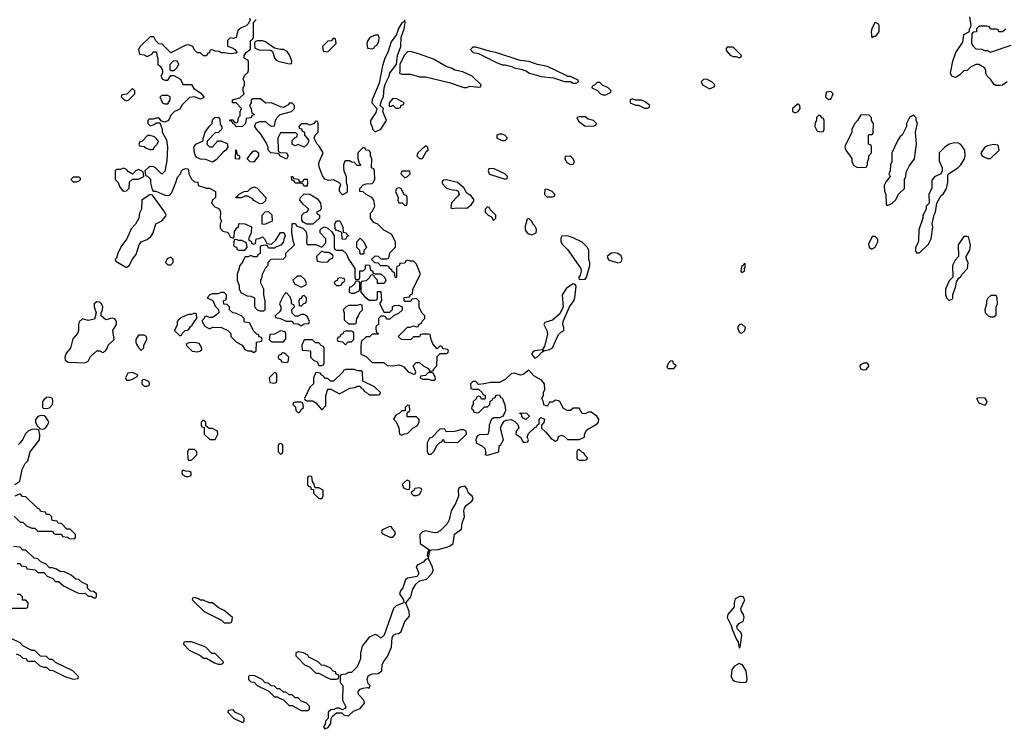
# Model space of a CAD drawing. Header units: inches. Extents: x 2710751 to 2829008, y 857003 to 965602.
# Tile 257 of 320: x 2755128 to 2761783, y 934594 to 939391. Entities that reach past the tile are written whole.
import ezdxf

# ---------------------------------------------------------------- set-up
doc = ezdxf.new("R2010")
doc.units = ezdxf.units.IN
doc.header["$MEASUREMENT"] = 0
doc.layers.add('C7953', color=7, linetype='Continuous')
doc.layers.add('C7963', color=7, linetype='Continuous')

msp = doc.modelspace()

# ---------------------------------------------------------------- linework, layer by layer
at = {"layer": 'C7953', "color": 2, "elevation": 14}
for points in [[(2756682, 939402), (2756684.7, 939390), (2756674.8, 939365.2), (2756658, 939350), (2756624.2, 939335.8), (2756602, 939318), (2756590.5, 939269.5), (2756570, 939264), (2756550, 939268), (2756532, 939250), (2756532, 939212), (2756570, 939199.1), (2756582.8, 939190), (2756598, 939170), (2756590, 939164), (2756550, 939160.9), (2756512.7, 939167.3), (2756490, 939166), (2756475.3, 939175.3), (2756450, 939178), (2756430, 939188), (2756414, 939186), (2756410, 939166), (2756398, 939162), (2756390, 939146), (2756370, 939146), (2756350, 939166), (2756330, 939166), (2756310, 939186), (2756298, 939210), (2756270, 939222), (2756250, 939218), (2756150, 939166), (2756090, 939226), (2756067.3, 939227.3), (2756048.4, 939248.4), (2756035.3, 939275.3), (2756010, 939275.3), (2755942, 939210), (2755932, 939190), (2755938, 939158), (2755970, 939154), (2755990, 939142), (2756022, 939158), (2756030, 939174), (2756052.7, 939172.7), (2756054, 939150), (2756062, 939130), (2756062, 939090), (2756076.9, 939076.9), (2756094, 939050), (2756094, 939030), (2756082, 939010), (2756094, 938990), (2756110, 938982), (2756130, 938982), (2756150, 939014), (2756170, 939014), (2756214, 938990), (2756230, 938954), (2756290, 938952), (2756306, 938926), (2756350, 938896), (2756373, 938870), (2756370, 938862), (2756350, 938854), (2756310, 938869.2), (2756276, 938864), (2756225.4, 938814.6), (2756210, 938786), (2756174, 938770), (2756150, 938746), (2756134, 938710), (2756110, 938698), (2756086, 938706), (2756070, 938726), (2756050, 938726), (2756030, 938718), (2756002, 938718), (2755994, 938710), (2755994, 938690), (2756010, 938674), (2756036.4, 938683.6), (2756050, 938694), (2756074, 938694), (2756091.3, 938651.3), (2756092, 938630), (2756119.6, 938579.6), (2756126, 938530), (2756122, 938438), (2756110, 938368), (2756092, 938350), (2756086, 938350), (2756046, 938390), (2756030, 938398), (2756003.6, 938396.4), (2755974, 938370), (2755978, 938338), (2755992.7, 938332.7), (2756012, 938312), (2756011.6, 938288.4), (2756022.8, 938242.8), (2756030, 938232), (2756049.1, 938230.9), (2756110, 938204.9), (2756138, 938202), (2756157.2, 938222.8), (2756184, 938290), (2756193.6, 938326.4), (2756215.3, 938350), (2756222, 938370), (2756230, 938378), (2756250, 938384.7), (2756262, 938382), (2756270, 938374), (2756272, 938350), (2756290, 938314), (2756310, 938294), (2756332, 938292), (2756334, 938270), (2756390, 938252), (2756410, 938252), (2756452, 938230), (2756451.3, 938190), (2756432, 938170), (2756424.7, 938150), (2756446.4, 938126.4), (2756470, 938118), (2756478, 938110), (2756484.7, 938090), (2756482, 938050), (2756492, 938030), (2756482, 938010), (2756482, 937982), (2756502, 937962), (2756530, 937954), (2756542, 937942), (2756550, 937922), (2756570, 937914), (2756578, 937922), (2756580.4, 937959.6), (2756596.4, 937983.6), (2756606, 937990), (2756608, 938010), (2756612.7, 938012.7), (2756650, 938012), (2756694, 937990), (2756692, 937950), (2756674, 937910), (2756678, 937898), (2756692.7, 937892.7), (2756698, 937878), (2756710, 937874), (2756722, 937878), (2756726, 937910), (2756747.3, 937912.7), (2756770, 937922), (2756782, 937910), (2756798, 937878), (2756830, 937874), (2756859, 937901), (2756890, 937952), (2756912.7, 937952.7), (2756922, 937930), (2756912.7, 937907.3), (2756911.6, 937888.4), (2756892.7, 937867.3), (2756863.6, 937856.4), (2756850, 937846), (2756810, 937846), (2756802, 937862), (2756790, 937866), (2756758, 937862), (2756754, 937850), (2756754, 937810), (2756738, 937802), (2756732.7, 937787.3), (2756708.4, 937788.4), (2756690, 937798), (2756671.6, 937788.4), (2756652.7, 937787.3), (2756630, 937746), (2756612.7, 937727.3), (2756611.6, 937708.4), (2756598, 937670), (2756598, 937630), (2756611.1, 937591.1), (2756612, 937570), (2756624.7, 937544.7), (2756665.4, 937525.4), (2756690, 937522), (2756714, 937510), (2756714, 937450), (2756734, 937430), (2756750, 937422), (2756778, 937422), (2756787.3, 937432.7), (2756788, 937490), (2756778, 937530), (2756778, 937570), (2756758, 937610), (2756758, 937630), (2756767.3, 937652.7), (2756768.4, 937671.6), (2756788.4, 937711.6), (2756807.3, 937732.7), (2756808, 937752), (2756827.3, 937772.7), (2756910, 937774), (2756926, 937790), (2756927.3, 937812.7), (2756986, 937870), (2756975.3, 937895.3), (2756967.3, 937952.7), (2756970, 938014), (2756992.7, 938012.7), (2756998, 937998), (2757041, 937981), (2757061, 937961), (2757068, 937930), (2757066.4, 937886.4), (2757072, 937872), (2757130, 937872), (2757170, 937854), (2757196.4, 937883.6), (2757198, 937910), (2757158, 937950), (2757158, 937970), (2757170, 937982), (2757188.9, 937991.1), (2757210, 937982), (2757238, 937958), (2757254, 937930), (2757254, 937850), (2757258, 937838), (2757270, 937834), (2757310, 937834), (2757334, 937810), (2757352, 937770), (2757394, 937710), (2757394, 937650), (2757398, 937638), (2757410, 937634), (2757422, 937638), (2757426, 937650), (2757426, 937690), (2757430, 937694), (2757450, 937694), (2757466, 937710), (2757466, 937730), (2757470, 937734), (2757492.7, 937732.7), (2757498, 937698), (2757512.7, 937692.7), (2757518, 937678), (2757530, 937674), (2757570, 937674), (2757594, 937650), (2757602, 937630), (2757594, 937610), (2757587.3, 937607.3), (2757547.3, 937607.3), (2757546, 937630), (2757527.3, 937647.3), (2757522, 937662), (2757510, 937666), (2757498, 937662), (2757492.7, 937647.3), (2757470, 937626), (2757438, 937622), (2757434, 937610), (2757434, 937550), (2757459.6, 937519.6), (2757490, 937494), (2757530, 937494), (2757542, 937498), (2757546, 937510), (2757547.3, 937552.7), (2757570, 937554), (2757574, 937490), (2757562, 937478), (2757562, 937470), (2757590, 937414), (2757630, 937414), (2757647.3, 937432.7), (2757648.4, 937451.6), (2757660.4, 937459.6), (2757690, 937462), (2757714, 937450), (2757712.7, 937427.3), (2757690, 937406), (2757654, 937390), (2757630, 937366), (2757607.3, 937367.3), (2757602, 937382), (2757590, 937386), (2757570, 937386), (2757554, 937370), (2757554, 937330), (2757538, 937322), (2757534, 937310), (2757538, 937278), (2757554, 937270), (2757550, 937266), (2757510, 937266), (2757492.7, 937247.3), (2757470, 937246), (2757450, 937226), (2757438, 937222), (2757432.7, 937187.3), (2757434, 937130), (2757470, 937114), (2757510, 937074), (2757590, 937074), (2757612.7, 937052.7), (2757650, 937052), (2757690, 937058), (2757710, 937052), (2757723.6, 937043.6), (2757754, 937010), (2757790, 936994), (2757802, 936998), (2757806, 937010), (2757788, 937050), (2757807.3, 937072.7), (2757830, 937074), (2757854, 937050), (2757890, 937034), (2757898, 937018), (2757910, 937014), (2757922, 937018), (2757926, 937030), (2757947.3, 937052.7), (2757950, 937114), (2757970, 937134), (2758010, 937134), (2758022, 937138), (2758026, 937150), (2758022, 937162), (2757990, 937166), (2757982, 937182), (2757970, 937186), (2757950, 937166), (2757920.4, 937200.4), (2757908, 937230), (2757902, 937262), (2757890, 937266), (2757850, 937266), (2757838, 937262), (2757830, 937246), (2757790, 937246), (2757770, 937226), (2757708.4, 937228.4), (2757686, 937250), (2757748.4, 937311.6), (2757767.3, 937312.7), (2757790, 937322), (2757810, 937314), (2757822, 937318), (2757827.3, 937332.7), (2757842, 937338), (2757847.3, 937352.7), (2757866, 937370), (2757866, 937390), (2757846, 937410), (2757828.4, 937448.4), (2757827.3, 937487.3), (2757810, 937506), (2757778, 937502), (2757770, 937486), (2757730, 937486), (2757726, 937490), (2757727.3, 937512.7), (2757762, 937518), (2757768, 937532), (2757782, 937538), (2757786, 937570), (2757838, 937670), (2757810, 937738), (2757790, 937758), (2757770, 937758), (2757750, 937766), (2757738, 937762), (2757730, 937746), (2757698, 937742), (2757692.7, 937727.3), (2757678, 937722), (2757674, 937710), (2757674, 937650), (2757670, 937646), (2757666, 937650), (2757662, 937682), (2757647.3, 937687.3), (2757642, 937702), (2757628, 937708), (2757622, 937722), (2757610, 937726), (2757570, 937726), (2757550, 937746), (2757527.3, 937747.3), (2757506, 937770), (2757530, 937794), (2757550, 937792), (2757570, 937774), (2757610, 937774), (2757622, 937778), (2757630, 937814), (2757667.3, 937852.7), (2757668, 937890), (2757640.4, 937940.4), (2757590, 937968), (2757548.9, 938008.9), (2757520.9, 938020.9), (2757498, 938050), (2757498, 938082), (2757510, 938094), (2757528, 938130), (2757522, 938170), (2757508, 938190), (2757469.1, 938209.1), (2757450, 938228), (2757426, 938230), (2757426, 938250), (2757450, 938274), (2757470, 938282), (2757510, 938284.7), (2757518, 938290), (2757528, 938310), (2757526, 938370), (2757522, 938382), (2757506, 938390), (2757508, 938450), (2757498, 938470), (2757498, 938490), (2757490, 938506), (2757468.4, 938508.4), (2757462, 938522), (2757450, 938526), (2757414, 938490), (2757412.7, 938452.7), (2757422, 938422), (2757434, 938410), (2757430, 938406), (2757410, 938406), (2757390, 938426), (2757370, 938428), (2757356.4, 938436.4), (2757330, 938438), (2757326.4, 938433.6), (2757316, 938410), (2757316, 938390), (2757318.8, 938370), (2757334, 938330), (2757334, 938290), (2757342, 938270), (2757342, 938230), (2757338, 938222), (2757310, 938208), (2757288.9, 938228.9), (2757288.9, 938251.1), (2757298, 938278), (2757286, 938290), (2757250, 938308), (2757215.3, 938304.7), (2757190, 938314), (2757174.8, 938334.8), (2757153.2, 938390), (2757148.7, 938410), (2757152.7, 938430), (2757179, 938490), (2757153.6, 938533.6), (2757138, 938550), (2757118, 938590), (2757126, 938610), (2757146, 938630), (2757146, 938690), (2757142, 938702), (2757130, 938706), (2757112.7, 938687.3), (2757090, 938678), (2757070, 938686), (2757030, 938686), (2757014, 938670), (2757018, 938658), (2757032.7, 938652.7), (2757038, 938638), (2757054, 938630), (2757054, 938610), (2757079.6, 938579.6), (2757082, 938570), (2757071.6, 938548.4), (2757051.3, 938528.7), (2757010, 938548), (2756990, 938538), (2756968.7, 938548.7), (2756970, 938574), (2756987.3, 938592.7), (2757002, 938598), (2757006, 938610), (2757002, 938622), (2756990, 938626), (2756890, 938626), (2756872, 938590), (2756874, 938510), (2756878, 938498), (2756890, 938494), (2756931.1, 938491.1), (2756942, 938470), (2756931.3, 938448.7), (2756886, 938470), (2756882, 938482), (2756867.3, 938487.3), (2756826, 938490), (2756808, 938510), (2756807.3, 938527.3), (2756796.4, 938556.4), (2756758, 938618), (2756728, 938650), (2756718, 938670), (2756720.4, 938679.6), (2756727.3, 938692.7), (2756750, 938702), (2756790, 938702), (2756810, 938682), (2756830, 938672), (2756850, 938674), (2756858, 938710), (2756868, 938730), (2756888.9, 938751.1), (2756966, 938770), (2756986, 938790), (2756986, 938810), (2756970, 938826), (2756950, 938826), (2756944.7, 938815.3), (2756910, 938798), (2756890, 938802), (2756830, 938828), (2756790, 938826), (2756756.4, 938856.4), (2756703.6, 938856.4), (2756692.7, 938847.3), (2756692, 938830), (2756682, 938810), (2756692, 938790), (2756698, 938758), (2756714, 938750), (2756698, 938742), (2756692.7, 938727.3), (2756658, 938722), (2756654, 938690), (2756634, 938670), (2756590, 938666), (2756582, 938682), (2756570, 938686), (2756562, 938702), (2756546, 938710), (2756550, 938714), (2756570, 938714), (2756578, 938698), (2756590, 938694), (2756602, 938698), (2756606, 938730), (2756618, 938742), (2756618, 938770), (2756626, 938790), (2756590, 938828), (2756566, 938830), (2756566, 938850), (2756616.4, 938863.6), (2756646, 938890), (2756638, 938910), (2756638, 938930), (2756648, 938950), (2756648, 938970), (2756638, 938990), (2756647.3, 939012.7), (2756670, 939034), (2756675.3, 939050), (2756675.3, 939110), (2756670, 939118), (2756646, 939130), (2756646, 939150), (2756658, 939170), (2756688, 939192), (2756688.7, 939250), (2756702, 939258), (2756707.3, 939272.7), (2756708, 939372), (2756727.3, 939392.7)], [(2760000, 939156), (2759950, 939206), (2759910, 939206), (2759903.6, 939196.4), (2759903.6, 939183.6), (2759930, 939152), (2759950, 939142), (2759970, 939142), (2759990, 939134), (2760000, 939137.3)], [(2760000, 937330.9), (2759990, 937328.7), (2759980.7, 937310), (2759990, 937278), (2760000, 937274.7)], [(2755094, 936250), (2755129.4, 936270.6), (2755144.5, 936350), (2755164.5, 936390), (2755183.7, 936410), (2755199.5, 936470), (2755262, 936550), (2755264.5, 936584.5), (2755256.4, 936616.4), (2755242, 936622), (2755210, 936620.5), (2755188.5, 936611.5), (2755168.1, 936591.9), (2755150, 936555.3), (2755132, 936530), (2755119.6, 936520.4)], [(2755090, 936034), (2755130, 935994), (2755150, 935994), (2755174, 935970), (2755210, 935954), (2755230, 935954), (2755250, 935934), (2755350, 935934), (2755358, 935918), (2755370, 935914), (2755410, 935914), (2755418, 935898), (2755450, 935894), (2755463.6, 935883.6), (2755498, 935882), (2755506, 935890), (2755506, 935910), (2755470, 935946), (2755447.3, 935947.3), (2755410, 935986), (2755387.3, 935987.3), (2755382, 936002), (2755350, 936006), (2755346, 936010), (2755346, 936030), (2755330, 936046), (2755310, 936046), (2755302, 936062), (2755270, 936066), (2755262, 936082), (2755250, 936086), (2755170, 936166), (2755147.3, 936167.3), (2755130, 936186), (2755094, 936170)], [(2755110, 935714), (2755130, 935714), (2755138, 935698), (2755170, 935694), (2755178, 935678), (2755231.6, 935671.6), (2755250, 935654), (2755290, 935654), (2755314, 935630), (2755352.7, 935612.7), (2755370, 935594), (2755390, 935594), (2755423.6, 935563.6), (2755510, 935522), (2755532.7, 935512.7), (2755570, 935514), (2755590, 935494), (2755610, 935494), (2755630, 935482), (2755638, 935482), (2755646, 935490), (2755646, 935510), (2755630, 935526), (2755607.3, 935527.3), (2755587.3, 935547.3), (2755586, 935570), (2755550, 935586), (2755527.3, 935607.3), (2755508.4, 935608.4), (2755476.4, 935636.4), (2755430, 935658), (2755400.4, 935660.4), (2755376.4, 935676.4), (2755350, 935686), (2755330, 935686), (2755306, 935710), (2755270, 935726), (2755250, 935746), (2755226, 935750), (2755170, 935806), (2755150, 935806), (2755130, 935826), (2755086, 935830)], [(2755070, 935414), (2755170, 935414), (2755182, 935418), (2755186, 935450), (2755170, 935466), (2755147.3, 935467.3), (2755146, 935490), (2755130, 935506), (2755110, 935506)], [(2760000, 935490.9), (2759990, 935489.2), (2759964.4, 935475.6), (2759957.3, 935450), (2759958, 935422), (2759914, 935370), (2759910.7, 935350), (2759936.8, 935296.8), (2759942.8, 935270), (2759970, 935204.7), (2759984, 935184), (2759990, 935142), (2759998, 935150), (2760000, 935164.3)], [(2760000, 935251.1), (2759979, 935270), (2759976, 935290), (2759989, 935310), (2760000, 935315.2)], [(2755103.6, 935103.6), (2755130, 935094), (2755150, 935074), (2755171.6, 935071.6), (2755178, 935058), (2755190, 935054), (2755230, 935054), (2755263.6, 935023.6), (2755290, 935014), (2755310, 935014), (2755330, 934994), (2755351.6, 934991.6), (2755434, 934950), (2755490, 934934), (2755522, 934938), (2755526, 934950), (2755486, 934990), (2755370, 935046), (2755350, 935066), (2755330, 935066), (2755310, 935086), (2755268.4, 935088.4), (2755230, 935126), (2755210, 935126), (2755150, 935158), (2755130, 935178), (2755066, 935210)], [(2760000, 935034.9), (2759990, 935038), (2759958.9, 935021.1), (2759942.2, 934997.8), (2759935.8, 934950), (2759944.9, 934930), (2759959.5, 934919.5), (2759990, 934912), (2760000, 934911.7)]]:
    msp.add_lwpolyline(points, dxfattribs=at)
for points in [[(2757730, 939388), (2757723.5, 939376.5), (2757710, 939369), (2757687.7, 939332.3), (2757675.5, 939290), (2757637.7, 939242.3), (2757616.4, 939170), (2757594.9, 939130), (2757579.9, 939080.1), (2757557.2, 938962.8), (2757510.5, 938850), (2757507.7, 938830), (2757541, 938790), (2757535.9, 938764.1), (2757498, 938710), (2757498, 938690), (2757511.3, 938670), (2757512, 938652), (2757530, 938634), (2757550, 938642), (2757570, 938652), (2757608, 938710), (2757582, 938770), (2757588, 938790), (2757565.2, 938810), (2757576, 938850), (2757587, 938870), (2757591.1, 938930), (2757599.3, 938960.7), (2757624.4, 939010), (2757629.8, 939030.2), (2757675.3, 939090), (2757680.5, 939150), (2757703.1, 939210), (2757706.3, 939273.7), (2757727, 939330), (2757732.3, 939370)], [(2756770, 939248.7), (2756732, 939248), (2756718, 939242), (2756714, 939230), (2756718, 939198), (2756746.4, 939186.4), (2756824.7, 939184.7), (2756836.9, 939176.9), (2756850, 939134), (2756859.6, 939119.6), (2756874, 939110), (2756950, 939092), (2756966, 939094), (2756968, 939110), (2756954, 939150), (2756935.5, 939175.5), (2756910, 939188.7), (2756890, 939188.7), (2756850, 939198), (2756790, 939242)], [(2757250, 939266), (2757232.7, 939247.3), (2757210, 939246), (2757174, 939210), (2757178, 939178), (2757210, 939174), (2757266, 939230), (2757262, 939262)], [(2757550, 939286), (2757530, 939286), (2757494, 939270), (2757482, 939250), (2757474, 939230), (2757478, 939198), (2757510, 939194), (2757522, 939198), (2757527.3, 939212.7), (2757542, 939218), (2757556.4, 939243.6), (2757558, 939270)], [(2757770, 939175.3), (2757750, 939174), (2757728.7, 939151.3), (2757697.3, 939090), (2757698, 939042), (2757694, 939030), (2757710, 939022), (2757770, 939022), (2757830, 939004.7), (2757870, 939004.7), (2758030, 938966), (2758130, 938932), (2758150, 938932), (2758170, 938942), (2758230, 938934), (2758242, 938938), (2758246, 938950), (2758186, 939010), (2758122, 939038), (2758070, 939048.7), (2758050, 939062), (2758010, 939075.3), (2757924.7, 939124.7), (2757830, 939159)], [(2758210, 939206), (2758190, 939206), (2758174, 939190), (2758194, 939170), (2758230, 939162), (2758350, 939101), (2758390, 939086.8), (2758410, 939086), (2758454.8, 939074.8), (2758470, 939066), (2758516.9, 939056.9), (2758550, 939044.7), (2758574, 939030), (2758653.6, 939006.4), (2758736.9, 938996.9), (2758810, 938974), (2758850, 938974), (2758870, 938962), (2758890, 938962), (2758906, 938970), (2758902, 938982), (2758850, 939006), (2758830, 939006), (2758816.4, 939016.4), (2758694.6, 939074.6), (2758628.9, 939088.9), (2758570, 939108), (2758510, 939115.3), (2758346, 939170), (2758310, 939175.3)], [(2756150, 939046), (2756146, 939050), (2756146, 939090), (2756167.3, 939112.7), (2756190, 939114), (2756202, 939090), (2756190, 939066), (2756170, 939046)], [(2759770, 938988), (2759750, 938986), (2759734, 938970), (2759742, 938950), (2759790, 938924.7), (2759822, 938938), (2759826, 938950), (2759806, 938970)], [(2755890, 938926), (2755852.7, 938887.3), (2755818, 938882), (2755814, 938870), (2755834, 938850), (2755850, 938842), (2755866, 938850), (2755906, 938890), (2755906, 938910)], [(2759050, 938966), (2759030, 938966), (2759012.7, 938947.3), (2758998, 938942), (2758994, 938930), (2759032.7, 938912.7), (2759054, 938890), (2759070, 938882), (2759090, 938882), (2759122, 938898), (2759126, 938910), (2759106, 938930), (2759067.3, 938947.3)], [(2756130, 938878), (2756090, 938878), (2756074, 938870), (2756094, 938830), (2756110, 938822), (2756130, 938822), (2756146, 938850), (2756146, 938870)], [(2757650, 938858), (2757626, 938830), (2757626, 938806), (2757636.4, 938803.6), (2757650, 938814), (2757670, 938794), (2757690, 938794), (2757702, 938798), (2757707.3, 938812.7), (2757722, 938818), (2757726, 938830), (2757676.4, 938856.4)], [(2759270, 938855.3), (2759254, 938850), (2759254, 938830), (2759270, 938822), (2759290, 938814), (2759310, 938814), (2759350, 938794), (2759370, 938794), (2759382, 938798), (2759386, 938810), (2759356.4, 938836.4), (2759330, 938846), (2759290, 938846)], [(2756410, 938532), (2756430, 938532), (2756467.3, 938572.7), (2756487.3, 938572.7), (2756530, 938554), (2756534, 938530), (2756522, 938510), (2756503.5, 938496.5), (2756456.9, 938443.1), (2756430, 938428), (2756385.6, 938445.6), (2756349.2, 938449.2), (2756321.2, 938461.2), (2756309.2, 938489.2), (2756304, 938530), (2756318, 938550), (2756368.4, 938571.6), (2756368.4, 938588.4), (2756382, 938630), (2756410, 938672), (2756428, 938690), (2756430, 938714), (2756446, 938730), (2756470, 938732), (2756479.6, 938719.6), (2756483.6, 938683.6), (2756494, 938670), (2756494, 938650), (2756471.6, 938628.4), (2756450, 938626), (2756394, 938570), (2756392, 938550)], [(2758910, 938735.3), (2758894, 938730), (2758905.4, 938705.4), (2758950, 938672), (2759010, 938674), (2759022, 938678), (2759026, 938690), (2759006, 938710), (2758970, 938718), (2758950, 938734)], [(2756010, 938608), (2755992.7, 938607.3), (2755952.7, 938567.3), (2755938, 938562), (2755934, 938550), (2755938, 938538), (2755970, 938534), (2755983.6, 938523.6), (2756010, 938514), (2756030, 938514), (2756043.1, 938536.9), (2756058, 938550), (2756066, 938570), (2756038, 938598)], [(2758390, 938618), (2758370, 938618), (2758354, 938610), (2758354, 938590), (2758390, 938574), (2758410, 938574), (2758426, 938590), (2758406, 938610)], [(2756610, 938448), (2756586, 938450), (2756588, 938512), (2756592, 938510), (2756598, 938478), (2756614, 938470), (2756614, 938450)], [(2756710, 938428), (2756686, 938430), (2756666, 938450), (2756702, 938498), (2756710, 938504.7), (2756723.6, 938503.6), (2756742, 938490), (2756742, 938470)], [(2757870, 938538), (2757818, 938490), (2757812, 938470), (2757830, 938452), (2757850, 938452), (2757878, 938502), (2757888, 938510), (2757886, 938530)], [(2758850, 938468), (2758814, 938466), (2758812, 938450), (2758825.4, 938425.4), (2758850, 938412), (2758870, 938414), (2758878, 938430), (2758868, 938450)], [(2755830, 938388), (2755810, 938378), (2755782, 938378), (2755774, 938370), (2755774, 938310), (2755794, 938290), (2755803.6, 938263.6), (2755819.6, 938239.6), (2755830, 938232), (2755850, 938234), (2755867.3, 938252.7), (2755870, 938294), (2755890, 938314), (2755930, 938314), (2755966, 938330), (2755962, 938362), (2755930, 938378), (2755914, 938370), (2755890, 938346), (2755863.1, 938363.1), (2755850, 938378)], [(2758330, 938386), (2758298, 938382), (2758294, 938370), (2758302, 938350), (2758310, 938344.7), (2758410, 938314), (2758422, 938318), (2758426, 938330), (2758406, 938350)], [(2755530, 938326), (2755490, 938326), (2755474, 938310), (2755490, 938294), (2755510, 938294), (2755530, 938302), (2755538, 938310), (2755538, 938318)], [(2757030, 938294), (2757042, 938298), (2757050, 938314), (2757070, 938314), (2757074, 938290), (2757070, 938266), (2757050, 938266), (2757042, 938282), (2757030, 938286), (2756990, 938286), (2756982, 938302), (2756967.3, 938307.3), (2756966, 938330), (2756974, 938330), (2756978, 938318), (2757012.7, 938312.7), (2757018, 938298)], [(2757766, 938366), (2757710, 938366), (2757704.7, 938350), (2757730, 938322), (2757750, 938332), (2757768, 938350)], [(2758012, 938308), (2757990, 938306), (2757983.6, 938296.4), (2757983.6, 938283.6), (2758011.6, 938251.6), (2758042, 938242), (2758078.8, 938238.8), (2758091.1, 938231.1), (2758096.9, 938216.9), (2758098, 938210), (2758090, 938198), (2758046, 938154), (2758042, 938122), (2758050, 938114), (2758081.2, 938118.8), (2758150, 938118), (2758180.4, 938139.6), (2758196.4, 938163.6), (2758196.4, 938176.4), (2758180.4, 938200.4), (2758150, 938218), (2758130, 938255.3), (2758088, 938290)], [(2756750, 938146), (2756710, 938168), (2756700.4, 938180.4), (2756670, 938198), (2756650, 938198), (2756627.3, 938187.3), (2756590, 938186), (2756588.9, 938191.1), (2756602, 938198), (2756606, 938210), (2756646, 938230), (2756670, 938232), (2756688, 938250), (2756710, 938262), (2756730, 938254), (2756792, 938190), (2756790, 938166), (2756770, 938148)], [(2757693.6, 938253.6), (2757674, 938250), (2757667.3, 938230), (2757686, 938190), (2757684.7, 938170), (2757690, 938154), (2757712.7, 938152.7), (2757730, 938134), (2757742, 938138), (2757746, 938150), (2757746, 938190), (2757742, 938202), (2757727.3, 938207.3), (2757706, 938250)], [(2758690, 938246), (2758678, 938242), (2758674, 938210), (2758690, 938194), (2758730, 938194), (2758742, 938198), (2758746, 938210), (2758726, 938230)], [(2756010, 938209), (2755954, 938170), (2755951, 938110), (2755938, 938082), (2755934, 938050), (2755910, 938009), (2755882, 937978), (2755851.3, 937910), (2755816.8, 937863.2), (2755791, 937810), (2755782, 937778), (2755774, 937770), (2755778, 937758), (2755850, 937716), (2755869.3, 937730.7), (2755889, 937770), (2755916, 937804), (2755935.3, 937870), (2755948, 937890), (2755990, 937906), (2756015.1, 937924.9), (2756029.3, 937950), (2756049, 938011), (2756088.4, 938031.6), (2756116.4, 938063.6), (2756118, 938070), (2756108.7, 938090), (2756024.7, 938204.7)], [(2757110, 938008), (2757068.4, 938008.4), (2757043.1, 938023.1), (2757035.3, 938035.3), (2757035.3, 938070), (2757050, 938084.7), (2757070, 938092), (2757082, 938110), (2757043.1, 938143.1), (2757022, 938170), (2757026, 938190), (2757050, 938214), (2757090, 938212), (2757140.7, 938180.7), (2757161, 938150), (2757164.7, 938115.3), (2757158, 938102), (2757134, 938090), (2757138, 938078), (2757154, 938070), (2757154, 938050)], [(2758290, 938126), (2758274, 938110), (2758274, 938090), (2758294, 938070), (2758318, 938058), (2758330, 938034), (2758346, 938050), (2758346, 938070), (2758307.3, 938107.3), (2758302, 938122)], [(2756770, 938006), (2756766, 938010), (2756766, 938070), (2756787.3, 938092.7), (2756810, 938094), (2756831.1, 938071.1), (2756834, 938030), (2756790, 938008)], [(2758570, 938046), (2758558, 938042), (2758545.4, 937994.6), (2758544.7, 937970), (2758558, 937950), (2758570, 937942.8), (2758590, 937936), (2758610, 937944.7), (2758618, 937950), (2758622, 937970), (2758613.2, 937990), (2758595.3, 938010), (2758590, 938026)], [(2757330, 937906), (2757307.3, 937907.3), (2757306, 937950), (2757298, 937958), (2757267.3, 937967.3), (2757260.4, 937980.4), (2757258, 938010), (2757270, 938032), (2757291.1, 938031.1), (2757311.3, 937990), (2757314, 937954), (2757334, 937950), (2757338, 937938), (2757352, 937930), (2757338, 937922)], [(2756590, 937906), (2756578, 937902), (2756574, 937870), (2756578, 937858), (2756592.7, 937852.7), (2756598, 937838), (2756610, 937834), (2756650, 937834), (2756666, 937850), (2756662, 937882), (2756630, 937898), (2756610, 937898)], [(2757430, 937806), (2757426, 937830), (2757406, 937850), (2757406, 937890), (2757430, 937914), (2757454, 937890), (2757472, 937850), (2757454, 937830), (2757454, 937810), (2757450, 937806)], [(2758830, 937929.3), (2758791.6, 937928.4), (2758785.4, 937914.6), (2758785.4, 937894.6), (2758794.4, 937874.4), (2758830, 937838), (2758920.7, 937710), (2758924, 937690), (2758916.8, 937663.2), (2758906.8, 937650), (2758910, 937634), (2758950, 937638), (2758959, 937650), (2758982, 937730), (2758982, 937750), (2758975.3, 937770), (2758975.3, 937830), (2758966, 937850), (2758930, 937886.6), (2758870, 937917)], [(2756150, 937786), (2756125.4, 937774.6), (2756114, 937750), (2756130, 937734), (2756150, 937734), (2756166, 937750), (2756166, 937770)], [(2757170, 937826), (2757134, 937790), (2757138, 937758), (2757172.7, 937752.7), (2757210, 937754), (2757227.3, 937772.7), (2757242, 937778), (2757246, 937790), (2757242, 937802), (2757216.4, 937816.4), (2757190, 937818)], [(2759150, 937815.6), (2759126.2, 937813.8), (2759098, 937790), (2759107.1, 937767.1), (2759170, 937747.7), (2759190, 937751), (2759200.9, 937770), (2759194.2, 937794.1), (2759171.2, 937811.2)], [(2757030, 937658), (2757003.6, 937656.4), (2756974, 937630), (2756984.7, 937604.7), (2757030, 937582), (2757062, 937598), (2757066, 937610), (2757054.6, 937634.6)], [(2757290, 937646), (2757278, 937642), (2757272.7, 937627.3), (2757258, 937622), (2757254, 937610), (2757270, 937594), (2757290, 937594), (2757302, 937598), (2757307.3, 937612.7), (2757322, 937618), (2757326, 937630), (2757322, 937642)], [(2757410, 937626), (2757398, 937622), (2757392.7, 937607.3), (2757370, 937586), (2757358, 937582), (2757354, 937570), (2757354, 937550), (2757370, 937542), (2757390, 937542), (2757422, 937558), (2757426, 937570), (2757426, 937610), (2757422, 937622)], [(2758870, 937605.2), (2758823.4, 937576.6), (2758794, 937530), (2758801.6, 937450), (2758778, 937402), (2758730, 937360.9), (2758676.9, 937343.1), (2758670.8, 937330), (2758690.3, 937290.3), (2758696.4, 937263.6), (2758675.5, 937184.5), (2758662, 937162), (2758672, 937152), (2758710, 937161), (2758730, 937172), (2758770, 937262), (2758790, 937282), (2758806, 937290), (2758806, 937310), (2758798, 937330), (2758802, 937350), (2758845.2, 937450), (2758874, 937490), (2758881.2, 937510), (2758889.1, 937589.1), (2758882, 937602)], [(2756510, 937546), (2756490, 937546), (2756470, 937538), (2756430, 937538), (2756414, 937530), (2756394, 937510), (2756432.7, 937492.7), (2756450, 937454), (2756472.7, 937432.7), (2756474, 937410), (2756450, 937388), (2756430, 937378), (2756410, 937378), (2756390, 937386), (2756378, 937382), (2756374, 937370), (2756362, 937358), (2756362, 937350), (2756379.6, 937319.6), (2756410, 937302), (2756432.7, 937312.7), (2756491.1, 937311.1), (2756534, 937290), (2756554, 937270), (2756554, 937250), (2756594, 937210), (2756631.1, 937191.1), (2756650, 937162), (2756670, 937152), (2756691.6, 937151.6), (2756710, 937142), (2756727.3, 937152.7), (2756728, 937212), (2756762, 937218), (2756766, 937230), (2756762, 937242), (2756747.3, 937247.3), (2756742, 937262), (2756730, 937266), (2756710, 937286), (2756682, 937342), (2756650, 937346), (2756646, 937350), (2756646, 937370), (2756626, 937390), (2756587.3, 937407.3), (2756568.4, 937408.4), (2756546, 937430), (2756546, 937450), (2756530, 937466), (2756507.3, 937467.3), (2756506, 937490), (2756522, 937498), (2756526, 937510), (2756526, 937530)], [(2756930, 937546), (2756910, 937526), (2756890, 937486), (2756884.7, 937470), (2756892, 937450), (2756892, 937430), (2756883.6, 937416.4), (2756854, 937390), (2756858, 937378), (2756890, 937372), (2756930, 937354), (2756970, 937354), (2756978, 937338), (2757010, 937334), (2757030, 937322), (2757050, 937334), (2757082, 937338), (2757086, 937350), (2757078, 937370), (2757070, 937386), (2757050, 937398), (2757030, 937398), (2757010, 937386), (2756990, 937386), (2756970, 937406), (2756968.4, 937431.6), (2756986, 937450), (2756982, 937462), (2756966, 937470), (2756966, 937490), (2756956.4, 937516.4)], [(2757050, 937526), (2757038, 937522), (2757032.7, 937507.3), (2757018, 937502), (2757014, 937490), (2757018, 937458), (2757030, 937454), (2757047.3, 937472.7), (2757062, 937478), (2757066, 937490), (2757066, 937510)], [(2755650, 937484), (2755631.3, 937470), (2755631, 937450), (2755644.7, 937410), (2755633.2, 937366.8), (2755590, 937358), (2755551.6, 937368.4), (2755531, 937349), (2755524.7, 937330), (2755524.7, 937290), (2755518, 937270), (2755486, 937234), (2755470.7, 937170), (2755442.5, 937137.5), (2755433.4, 937110), (2755434.8, 937090), (2755455.2, 937075.2), (2755569.1, 937070.9), (2755590, 937082), (2755605.6, 937114.4), (2755650, 937152), (2755670, 937152), (2755690, 937142), (2755706, 937150), (2755716.4, 937163.6), (2755726, 937190), (2755766, 937230), (2755758, 937290), (2755782, 937330), (2755782, 937350), (2755770, 937368), (2755753.6, 937373.6), (2755710, 937362), (2755678, 937390), (2755678, 937410), (2755688.7, 937430), (2755689, 937450), (2755681.2, 937470), (2755670, 937481.2)], [(2757430, 937466), (2757410, 937458), (2757350, 937458), (2757334, 937450), (2757314, 937430), (2757322, 937410), (2757322, 937362), (2757350, 937334), (2757390, 937334), (2757402, 937338), (2757406, 937370), (2757416.4, 937383.6), (2757427.3, 937412.7), (2757446, 937430), (2757442, 937462)], [(2756310, 937406), (2756290, 937398), (2756270, 937398), (2756222, 937378), (2756199.6, 937360.4), (2756192, 937350), (2756191.6, 937328.4), (2756174, 937290), (2756210, 937254), (2756222, 937258), (2756227.3, 937272.7), (2756246, 937290), (2756270, 937294), (2756283.1, 937316.9), (2756294.6, 937325.4), (2756310, 937354), (2756326, 937370), (2756322, 937402)], [(2755970, 937258), (2755930, 937258), (2755912, 937230), (2755912, 937210), (2755918, 937198), (2755930, 937174), (2755950, 937154), (2755967.3, 937172.7), (2755968, 937190), (2755988, 937230), (2755986, 937250)], [(2756890, 937288), (2756850, 937266), (2756818, 937262), (2756814, 937230), (2756830, 937214), (2756910, 937214), (2756927.3, 937232.7), (2756927.3, 937267.3), (2756922, 937282)], [(2757370, 937286), (2757330, 937286), (2757318, 937282), (2757312.7, 937267.3), (2757298, 937262), (2757292.7, 937247.3), (2757278, 937242), (2757274, 937230), (2757278, 937218), (2757310, 937214), (2757330, 937194), (2757347.3, 937212.7), (2757370, 937214), (2757386, 937230), (2757386, 937270), (2757382, 937282)], [(2756310, 937208), (2756272.7, 937207.3), (2756258, 937202), (2756254, 937190), (2756294, 937150), (2756330, 937144.7), (2756346, 937150), (2756358, 937162), (2756356.4, 937176.4), (2756342, 937202)], [(2757107.3, 937227.3), (2757050, 937226), (2757034, 937190), (2757038, 937158), (2757092.7, 937152.7), (2757094, 937110), (2757114, 937090), (2757138, 937078), (2757150, 937054), (2757170, 937054), (2757182, 937058), (2757186, 937070), (2757186, 937170), (2757182, 937182), (2757167.3, 937187.3), (2757150, 937206), (2757127.3, 937207.3)], [(2756902, 937138), (2756892.7, 937127.3), (2756878, 937122), (2756874, 937110), (2756878, 937098), (2756892.7, 937092.7), (2756898, 937078), (2756930, 937074), (2756942, 937078), (2756946, 937110), (2756926, 937130), (2756916.4, 937136.4)], [(2758659, 937159), (2758608.3, 937151.7), (2758596.3, 937143.7), (2758587.3, 937130), (2758610, 937104), (2758630, 937114), (2758656, 937144), (2758668, 937150)], [(2759530, 937086), (2759510, 937066), (2759502, 937042), (2759510, 937034), (2759550, 937034), (2759566, 937050), (2759547.3, 937067.3), (2759542, 937082)], [(2755890, 937006), (2755858, 937002), (2755842, 936970), (2755850, 936954), (2755870, 936954), (2755890, 936962), (2755922, 936978), (2755926, 936990)], [(2756850, 937006), (2756814, 936970), (2756818, 936938), (2756850, 936934), (2756862, 936938), (2756866, 936950), (2756866, 936990), (2756862, 937002)], [(2757390, 937026), (2757330, 937026), (2757318, 937022), (2757312.7, 937007.3), (2757250, 936948), (2757228.4, 936948.4), (2757210, 936966), (2757190, 936966), (2757182, 936982), (2757166, 936990), (2757162, 937002), (2757130, 937006), (2757114, 936970), (2757114, 936930), (2757090, 936906), (2757054, 936830), (2757058, 936818), (2757070, 936814), (2757110, 936814), (2757130, 936802), (2757170, 936754), (2757196.4, 936783.6), (2757198, 936850), (2757210, 936894), (2757230, 936894), (2757290, 936862), (2757360.4, 936899.6), (2757396.4, 936903.6), (2757410, 936914), (2757430, 936914), (2757438, 936898), (2757450, 936894), (2757458, 936878), (2757470, 936874), (2757490, 936854), (2757550, 936854), (2757562, 936858), (2757566, 936870), (2757526, 936910), (2757447.3, 936947.3), (2757446, 937010), (2757436.4, 937016.4), (2757410, 937018)], [(2757910, 937006), (2757890, 937006), (2757870, 936986), (2757838, 936982), (2757834, 936970), (2757850, 936962), (2757890, 936962), (2757910, 936954), (2757930, 936954), (2757938, 936962), (2757936.4, 936976.4), (2757922, 937002)], [(2758570, 937020.9), (2758530, 936993.2), (2758512.5, 936987.5), (2758470, 937002), (2758450, 936998), (2758410, 936958), (2758370, 936938), (2758310, 936938), (2758268.4, 936928.4), (2758230, 936926), (2758210, 936946), (2758190, 936946), (2758174, 936930), (2758178, 936898), (2758190, 936894), (2758230, 936894), (2758254, 936870), (2758258, 936858), (2758274, 936850), (2758274, 936830), (2758270, 936826), (2758250, 936826), (2758242, 936842), (2758230, 936846), (2758218, 936842), (2758212.7, 936827.3), (2758194, 936810), (2758194, 936790), (2758183.6, 936776.4), (2758182, 936762), (2758192.7, 936752.7), (2758198, 936738), (2758230, 936734), (2758270, 936774), (2758290, 936774), (2758306, 936790), (2758307.3, 936812.7), (2758322, 936818), (2758327.3, 936832.7), (2758342, 936838), (2758346, 936850), (2758352.7, 936852.7), (2758370, 936854), (2758378, 936838), (2758390, 936834), (2758408.1, 936788.1), (2758410.4, 936750), (2758404.9, 936730), (2758390.5, 936709.5), (2758370, 936699.7), (2758330, 936699.3), (2758313.7, 936686.3), (2758301, 936650), (2758298.8, 936610), (2758292.7, 936587.3), (2758236, 936584), (2758222, 936578), (2758214.4, 936565.6), (2758210.7, 936550), (2758214, 936530), (2758251.3, 936511.3), (2758271.5, 936491.5), (2758278.5, 936461.5), (2758272.7, 936452.7), (2758290, 936448), (2758366, 936470), (2758368.7, 936510), (2758380.4, 936519.6), (2758398, 936550), (2758378.7, 936630), (2758386.7, 936653.3), (2758402.8, 936677.2), (2758415.1, 936684.9), (2758450, 936688.2), (2758475.2, 936675.2), (2758494.8, 936654.8), (2758502, 936630), (2758484.7, 936610), (2758482, 936590), (2758514, 936570), (2758530, 936534), (2758550, 936534), (2758562, 936538), (2758566, 936550), (2758558, 936570), (2758567.3, 936592.7), (2758610, 936634), (2758622, 936638), (2758626, 936650), (2758638, 936662), (2758638, 936690), (2758650, 936702), (2758674, 936690), (2758671.6, 936668.4), (2758654, 936650), (2758654, 936630), (2758683.6, 936603.6), (2758719.6, 936559.6), (2758750, 936542), (2758766, 936550), (2758770, 936574), (2758790, 936582), (2758810, 936574), (2758830, 936554), (2758910, 936554), (2758946, 936570), (2758946, 936590), (2758962, 936618), (2759030, 936658), (2759039, 936670), (2759042, 936690), (2759028, 936710), (2758990, 936738), (2758970, 936738), (2758950, 936726), (2758930, 936728), (2758910, 936766), (2758870, 936766), (2758851.6, 936748.4), (2758828.4, 936748.4), (2758803.1, 936763.1), (2758778, 936810), (2758770, 936815.3), (2758750, 936818), (2758730, 936806), (2758710, 936806), (2758698, 936782), (2758690, 936778), (2758670, 936788), (2758668, 936808), (2758658, 936830), (2758668, 936850), (2758668.9, 936871.1), (2758678, 936890), (2758675.3, 936930), (2758655.1, 936955.1), (2758602.8, 936982.8)], [(2755962, 936958), (2755954, 936950), (2755954, 936930), (2755970, 936914), (2755990, 936914), (2756002, 936918), (2756006, 936930), (2756002, 936942), (2755976.4, 936956.4)], [(2755330, 936839.3), (2755310, 936836), (2755295.2, 936824.8), (2755282.8, 936810), (2755281, 936790), (2755282, 936770), (2755286, 936766), (2755310, 936762.8), (2755330, 936766.8), (2755349.3, 936790), (2755352.5, 936812.5), (2755348.7, 936830)], [(2757030, 936806), (2756990, 936806), (2756978, 936802), (2756974, 936790), (2756992.7, 936772.7), (2756994, 936750), (2757010, 936734), (2757022, 936738), (2757027.3, 936752.7), (2757046, 936770), (2757042, 936802)], [(2757750, 936786), (2757734, 936770), (2757734, 936746), (2757710, 936746), (2757694, 936730), (2757670, 936718), (2757654, 936690), (2757671.6, 936671.6), (2757691.6, 936631.6), (2757694, 936590), (2757710, 936582), (2757728.4, 936591.6), (2757750, 936594), (2757786, 936630), (2757814.6, 936645.4), (2757828, 936670), (2757827.3, 936687.3), (2757810, 936706), (2757747.3, 936707.3), (2757746, 936734), (2757766, 936750), (2757762, 936782)], [(2755270, 936715.3), (2755250.8, 936709.2), (2755234.8, 936685.2), (2755234, 936670), (2755244.9, 936644.9), (2755262, 936630), (2755263.6, 936623.6), (2755290, 936626), (2755305.2, 936634.8), (2755315.3, 936650), (2755324, 936670), (2755320.2, 936680.2), (2755304.7, 936704.7), (2755292.9, 936712.9)], [(2758550, 936688), (2758530, 936698), (2758522, 936710), (2758522, 936722), (2758509.3, 936729.3), (2758510, 936734), (2758554, 936730), (2758574, 936710)], [(2756370, 936686), (2756354, 936670), (2756354, 936650), (2756358, 936638), (2756374, 936634), (2756374, 936590), (2756412.7, 936552.7), (2756450, 936554), (2756468, 936590), (2756466, 936610), (2756430, 936628), (2756408, 936628), (2756386, 936646), (2756386, 936670)], [(2757970, 936626), (2757912.7, 936567.3), (2757898, 936562), (2757882, 936530), (2757882, 936470), (2757890, 936454), (2757910, 936454), (2757930, 936474), (2757947.3, 936512.7), (2757967.3, 936532.7), (2757982, 936538), (2757987.3, 936552.7), (2757992.7, 936552.7), (2757998, 936538), (2758010, 936534), (2758090, 936532), (2758148, 936590), (2758146, 936610), (2758130, 936618), (2758110, 936618), (2758067.3, 936607.3), (2758010, 936606), (2758002, 936622)], [(2756890, 936526), (2756878, 936522), (2756874, 936510), (2756874, 936470), (2756890, 936454), (2756902, 936458), (2756906, 936470), (2756906, 936510), (2756902, 936522)], [(2756310, 936486), (2756270, 936486), (2756262, 936470), (2756263.6, 936423.6), (2756270, 936414), (2756290, 936414), (2756326, 936450), (2756326, 936470)], [(2758910, 936486), (2758898, 936482), (2758894, 936470), (2758894, 936430), (2758898, 936418), (2758910, 936414), (2758950, 936414), (2758962, 936418), (2758966, 936430), (2758947.3, 936447.3), (2758942, 936462), (2758927.3, 936467.3)], [(2756230, 936346), (2756222, 936330), (2756230, 936314), (2756250, 936302), (2756270, 936302), (2756286, 936310), (2756286, 936330), (2756276.4, 936336.4), (2756250, 936338)], [(2757090, 936306), (2757078, 936302), (2757074, 936290), (2757074, 936250), (2757078, 936238), (2757092.7, 936232.7), (2757098, 936218), (2757114, 936214), (2757114, 936190), (2757150, 936154), (2757170, 936154), (2757178, 936170), (2757178, 936210), (2757150, 936226), (2757126, 936226), (2757116.4, 936256.4), (2757106, 936270), (2757102, 936302)], [(2757750, 936278), (2757734, 936270), (2757714, 936250), (2757724.7, 936224.7), (2757750, 936214), (2757762, 936218), (2757766, 936230), (2757766, 936270)], [(2757830, 936226), (2757798, 936222), (2757792.7, 936207.3), (2757778, 936202), (2757774, 936190), (2757790, 936174), (2757810, 936174), (2757830, 936182), (2757846, 936210), (2757842, 936222)], [(2758137.2, 936237.2), (2758108.1, 936231.9), (2758096.8, 936223.2), (2758090.7, 936210), (2758093.4, 936170), (2758075.1, 936124.9), (2758044.4, 936070), (2758030.5, 936009.5), (2758016.2, 935983.8), (2757970, 935935.1), (2757950, 935923.7), (2757930, 935922), (2757870, 935935.3), (2757851, 935929), (2757832, 935910), (2757834, 935850), (2757894, 935810), (2757898, 935802), (2757890, 935806), (2757883.6, 935783.6), (2757882, 935770), (2757890, 935754), (2757900.4, 935799.6), (2757913.6, 935806.4), (2757958, 935810), (2758028, 935830), (2758058, 935850), (2758066.6, 935913.4), (2758113.2, 935946.8), (2758119, 935990), (2758135.3, 936030), (2758129, 936070), (2758134, 936090), (2758149, 936110), (2758183.2, 936136.8), (2758193.2, 936150), (2758185.2, 936170), (2758160.9, 936190), (2758150, 936222)], [(2757630, 935966), (2757578, 935942), (2757574, 935930), (2757578, 935918), (2757630, 935894), (2757650, 935894), (2757666, 935910), (2757666, 935930), (2757647.3, 935947.3), (2757642, 935962)], [(2757890, 935748), (2757870, 935742), (2757855.5, 935724.5), (2757815.3, 935704.7), (2757806.8, 935693.2), (2757824.9, 935650), (2757813.7, 935626.3), (2757750, 935616), (2757736.3, 935603.7), (2757718, 935550), (2757702, 935530), (2757696, 935510), (2757722.8, 935470), (2757724.7, 935450), (2757672.4, 935427.6), (2757654, 935410), (2757590.6, 935229.4), (2757570, 935209.3), (2757548.9, 935228.9), (2757530, 935235.3), (2757490, 935218), (2757443.6, 935156.4), (2757431.1, 935108.9), (2757430.8, 935070), (2757410, 935015.3), (2757370, 934978), (2757350, 934978), (2757330, 934966), (2757298, 934962), (2757294, 934950), (2757294, 934910), (2757312, 934890), (2757310.7, 934790), (2757333.4, 934746.6), (2757326, 934734), (2757310, 934726), (2757290, 934738), (2757270, 934738), (2757252, 934728), (2757230, 934726), (2757214, 934710), (2757214, 934670), (2757194, 934650), (2757192, 934628), (2757182, 934610), (2757190, 934594), (2757198, 934602), (2757210, 934604.7), (2757230, 934634), (2757233.6, 934666.4), (2757240.2, 934679.8), (2757270, 934704.7), (2757306, 934706), (2757321, 934690), (2757350, 934684), (2757383.6, 934716.4), (2757430, 934734.8), (2757459, 934770), (2757453.2, 934790), (2757417, 934830), (2757415.1, 934850), (2757430, 934864.9), (2757448.2, 934871.8), (2757476.3, 934876.3), (2757490, 934872), (2757496, 934890), (2757483.8, 934903.8), (2757476.4, 934930), (2757483.7, 934956.3), (2757510, 934967.9), (2757550, 934972.4), (2757576, 934990), (2757578, 935030), (2757586.6, 935050), (2757614, 935086), (2757640.9, 935150), (2757644.5, 935215.5), (2757655.3, 935230), (2757670, 935238.8), (2757690, 935241), (2757705.6, 935254.4), (2757730, 935322), (2757762, 935358), (2757761.2, 935390), (2757738, 935450), (2757772.7, 935490), (2757783, 935537), (2757805.7, 935574.3), (2757830, 935598.8), (2757878, 935610), (2757915.3, 935650), (2757922, 935670), (2757919, 935690)], [(2756310, 935486), (2756298, 935482), (2756294, 935470), (2756374, 935390), (2756491.6, 935331.6), (2756510, 935314), (2756550, 935314), (2756562, 935318), (2756566, 935350), (2756510, 935398), (2756470, 935418), (2756430, 935448), (2756408.4, 935448.4), (2756370, 935466), (2756350, 935466), (2756336.4, 935476.4)], [(2756290, 935186), (2756250, 935186), (2756238, 935182), (2756234, 935170), (2756274, 935130), (2756351.6, 935091.6), (2756370, 935074), (2756390, 935074), (2756443.6, 935043.6), (2756470, 935034), (2756490, 935034), (2756502, 935038), (2756506, 935050), (2756450, 935106), (2756427.3, 935107.3), (2756386, 935150)], [(2757010, 935118), (2756994, 935110), (2756994, 935090), (2757010, 935074), (2757054, 935030), (2757090, 935014), (2757130, 934974), (2757150, 934974), (2757203.6, 934943.6), (2757230, 934934), (2757270, 934934), (2757282, 934938), (2757286, 934950), (2757282, 934962), (2757267.3, 934967.3), (2757262, 934982), (2757247.3, 934987.3), (2757226, 935010), (2757190, 935026), (2757167.3, 935027.3), (2757146, 935050), (2757082, 935082), (2757074.6, 935094.6), (2757046, 935110)], [(2756682, 934958), (2756674, 934950), (2756674, 934930), (2756690, 934914), (2756712.7, 934912.7), (2756734, 934890), (2756812.7, 934852.7), (2756850, 934814), (2756870, 934814), (2756883.6, 934803.6), (2756910, 934794), (2756950, 934754), (2756970, 934754), (2757030, 934722), (2757070, 934722), (2757078, 934722), (2757086, 934730), (2757086, 934750), (2757066, 934770), (2757027.3, 934787.3), (2757010, 934806), (2756990, 934806), (2756970, 934826), (2756950, 934826), (2756930, 934846), (2756910, 934846), (2756887.3, 934867.3), (2756868.4, 934868.4), (2756850, 934886), (2756827.3, 934887.3), (2756810, 934906), (2756787.3, 934907.3), (2756766, 934930), (2756716.4, 934956.4)], [(2756570, 934726), (2756538, 934722), (2756534, 934710), (2756574, 934670), (2756630, 934642), (2756638, 934642), (2756646, 934650), (2756646, 934670), (2756626, 934690), (2756587.3, 934707.3)]]:
    msp.add_lwpolyline(points, close=True, dxfattribs=at)
at = {"layer": 'C7963', "color": 2}
for points, elevation in [([(2760890, 939269), (2760886, 939310), (2760889.2, 939330.8), (2760910, 939374), (2760930, 939362), (2760934.4, 939354.4), (2760934.8, 939310), (2760910, 939278), (2760902, 939278)], 10), ([(2760610, 938906), (2760578, 938902), (2760574, 938870), (2760590, 938854), (2760610, 938854), (2760626, 938890)], 14), ([(2760390, 938822), (2760351.3, 938790), (2760352, 938770), (2760370, 938761), (2760390, 938771.3), (2760404, 938790), (2760402, 938810)], 14), ([(2760530, 938746), (2760514, 938730), (2760514, 938710), (2760503.6, 938696.4), (2760502, 938670), (2760518, 938638), (2760550, 938634), (2760562, 938638), (2760566, 938650), (2760566, 938710), (2760562, 938722), (2760547.3, 938727.3), (2760542, 938742)], 14), ([(2760812.7, 938747.3), (2760791.3, 938708.7), (2760772, 938690), (2760752, 938650), (2760751.6, 938628.4), (2760710, 938546), (2760706, 938530), (2760712, 938510), (2760751.6, 938451.6), (2760752, 938430), (2760765.4, 938405.4), (2760790, 938392), (2760850, 938394), (2760858, 938410), (2760858, 938430), (2760867.3, 938452.7), (2760868.4, 938471.6), (2760886, 938490), (2760886, 938530), (2760882, 938542), (2760866, 938550), (2760866, 938610), (2760870, 938614), (2760890, 938614), (2760896.4, 938623.6), (2760898, 938690), (2760886, 938710), (2760886, 938730), (2760870, 938746)], 14), ([(2761170, 938746), (2761142, 938730), (2761122, 938690), (2761122, 938670), (2761092, 938610), (2761079.6, 938600.4), (2761063.6, 938576.4), (2761022, 938490), (2761022, 938430), (2761014, 938410), (2761012, 938370), (2761002, 938350), (2761012, 938330), (2760983.6, 938296.4), (2760972, 938270), (2760972.7, 938232.7), (2760982, 938210), (2760985.4, 938145.4), (2760990, 938134), (2761010, 938142), (2761026, 938150), (2761050, 938174), (2761068.9, 938211.1), (2761108, 938250), (2761108, 938310), (2761118, 938330), (2761120.4, 938359.6), (2761140.2, 938399.8), (2761175.3, 938450), (2761188.7, 938550), (2761182, 938630), (2761195.3, 938690), (2761187.3, 938712.7), (2761187.3, 938727.3)], 14), ([(2761470, 938558), (2761436.4, 938556.4), (2761410, 938548.7), (2761382, 938530), (2761342, 938490), (2761343.6, 938436.4), (2761362, 938390), (2761362, 938370), (2761354, 938350), (2761311.6, 938328.4), (2761292.7, 938307.3), (2761292.7, 938252.7), (2761272, 938210), (2761274, 938150), (2761254, 938130), (2761254, 938110), (2761232.7, 938067.3), (2761232, 938050), (2761206, 937970), (2761203.6, 937896.4), (2761199.6, 937880.4), (2761182, 937850), (2761182, 937830), (2761190, 937814), (2761210, 937814), (2761270, 937874), (2761288, 937910), (2761299, 937990), (2761295.3, 938010), (2761308.4, 938071.6), (2761318, 938090), (2761326, 938150), (2761356.4, 938203.6), (2761370, 938212), (2761393.2, 938250), (2761402, 938290), (2761400.4, 938339.6), (2761406, 938350), (2761468.7, 938390), (2761488.7, 938410), (2761514, 938450), (2761519, 938470), (2761515.3, 938510), (2761488.4, 938548.4)], 14), ([(2761710, 938548), (2761670, 938538), (2761651.6, 938528.4), (2761624.7, 938490), (2761630, 938474), (2761643.6, 938463.6), (2761670, 938452), (2761690, 938452), (2761748, 938510), (2761742, 938542)], 14), ([(2760910, 937926), (2760890, 937926), (2760865.4, 937874.6), (2760870, 937854), (2760882, 937842), (2760890, 937842), (2760910, 937854), (2760928, 937890), (2760927.3, 937907.3)], 14), ([(2761530, 937926), (2761510, 937926), (2761472, 937870), (2761474, 937790), (2761450, 937766), (2761432, 937730), (2761434, 937650), (2761410, 937626), (2761384.7, 937570), (2761384.7, 937530), (2761392, 937510), (2761410, 937492), (2761430, 937502), (2761435.3, 937510), (2761435.3, 937530), (2761455.3, 937590), (2761460.4, 937619.6), (2761476.4, 937643.6), (2761490, 937654), (2761498, 937670), (2761535.3, 937710), (2761538, 937750), (2761528, 937770), (2761526, 937790), (2761550, 937834), (2761555.3, 937870), (2761542, 937922)], 14), ([(2760030, 937746), (2760014, 937726), (2760010, 937726), (2760004.7, 937710), (2760002, 937690), (2760010, 937682), (2760026, 937690), (2760026, 937714), (2760030, 937714), (2760034, 937730)], 14), ([(2761727.3, 937527.3), (2761692.7, 937527.3), (2761671.6, 937508.4), (2761662, 937490), (2761662, 937470), (2761652, 937430), (2761654, 937410), (2761674, 937390), (2761690, 937382), (2761710, 937382), (2761727.3, 937392.7), (2761728, 937450), (2761738, 937470), (2761735.3, 937510)], 14), ([(2760858, 937070), (2760834, 937070), (2760810, 937058), (2760806.8, 937050), (2760811.3, 937030), (2760830, 937023.8), (2760850, 937027.3), (2760868.7, 937050)], 14), ([(2761610, 936835.3), (2761594, 936830), (2761610, 936802), (2761650, 936784.7), (2761658, 936790), (2761668, 936810), (2761652.5, 936832.5)], 14)]:
    msp.add_lwpolyline(points, close=True, dxfattribs=dict(at, elevation=elevation))
for points, elevation in [([(2761802, 938970), (2761770.5, 938949.5), (2761750, 938945.2), (2761726, 938946), (2761713.6, 938953.6), (2761690, 938988), (2761670, 939006), (2761658, 939030), (2761658, 939050), (2761650, 939066), (2761610, 939088), (2761590, 939088), (2761554, 939070), (2761531.6, 939048.4), (2761510, 939046), (2761482, 939018), (2761456.8, 939003.2), (2761450, 939001.2), (2761429, 939010), (2761419, 939030), (2761435.3, 939110), (2761455.3, 939170), (2761502, 939238), (2761509.6, 939290.4), (2761548, 939312), (2761548, 939328), (2761558, 939350), (2761549, 939410)], 10), ([(2761792.7, 939327.3), (2761770, 939308.7), (2761746, 939310), (2761742, 939322), (2761730, 939326), (2761690, 939326), (2761682, 939342), (2761667.3, 939347.3), (2761612.7, 939347.3), (2761594, 939330), (2761594, 939310), (2761572.7, 939307.3), (2761563.6, 939296.4), (2761562, 939230), (2761571.6, 939211.6), (2761590, 939194), (2761631.1, 939191.1), (2761650, 939182), (2761670, 939182), (2761690, 939172), (2761830, 939218)], 10), ([(2760000, 939137.3), (2760002, 939138), (2760006, 939150), (2760000, 939156)], 14), ([(2760000, 937274.7), (2760010, 937271.3), (2760028.7, 937290), (2760034, 937310), (2760010, 937333.2), (2760000, 937330.9)], 14), ([(2760000, 935315.2), (2760016.9, 935323.1), (2760025.6, 935350), (2760019.5, 935370), (2760006.6, 935390), (2760002.7, 935410), (2760028.7, 935470), (2760018, 935490), (2760010, 935492.7), (2760000, 935490.9)], 14), ([(2760000, 935164.3), (2760009.2, 935230), (2760001.2, 935250), (2760000, 935251.1)], 14), ([(2760000, 934911.7), (2760030, 934911), (2760042, 934918), (2760045.2, 934930), (2760038.4, 934990), (2760011.4, 935031.4), (2760000, 935034.9)], 14)]:
    msp.add_lwpolyline(points, dxfattribs=dict(at, elevation=elevation))

doc.saveas('drawing.dxf')
